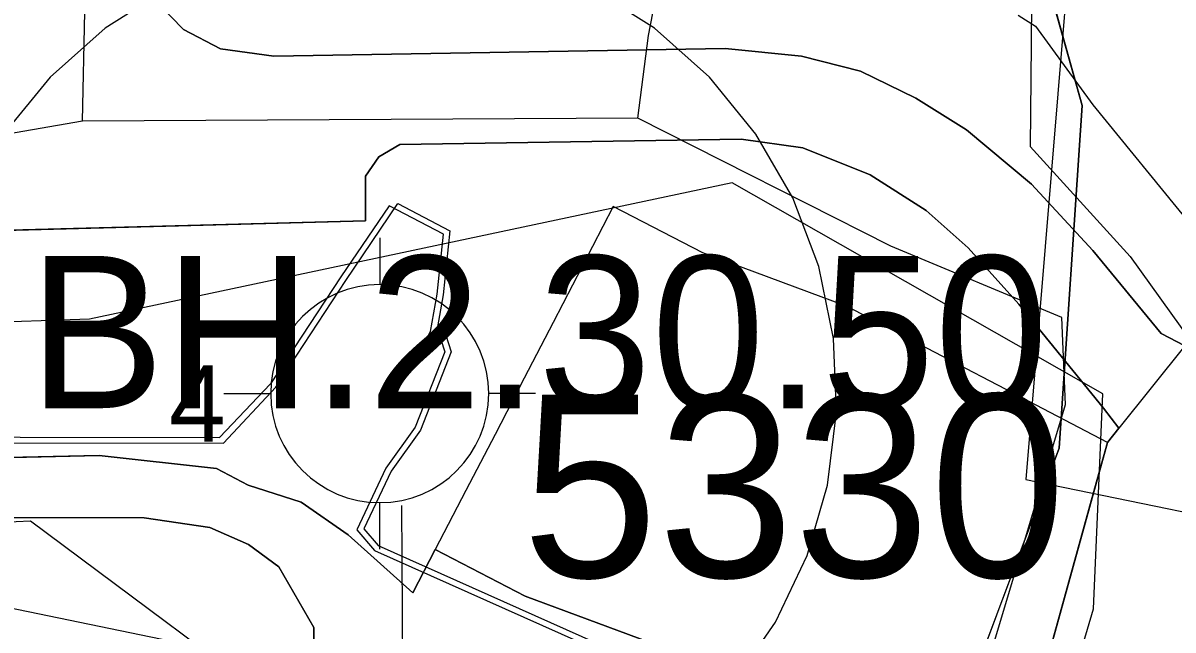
# Model space of a CAD drawing. Extents: x -690419 to -685080, y -987825 to -981190.
# Drawn here: x -687093.5 to -687018, y -985123.4 to -985083.6 of the extents above; entities that cross this region are included whole.
import ezdxf

# ---------------------------------------------------------------- set-up
doc = ezdxf.new("R2010")
doc.units = 0
for name, color, linetype in [('Archeologická naleziště (S)', 7, 'Continuous'), ('BPEJ (S) - hranice', 7, 'Continuous'), ('Docházková izochrona BUS (S)', 7, 'Continuous'), ('Docházková izochrona VLAK (S)', 7, 'Continuous'), ('Elektro VN 35 podzemni (S)', 7, 'Continuous'), ('Elektro VN trafostanice (S)', 7, 'Continuous'), ('Elektro VN trafostanice (S) - popis', 7, 'Continuous'), ('Implicitní', 7, 'Continuous'), ('Intravilan (S)', 7, 'Continuous'), ('Kanalizace stoka bez rozlišení (S)', 7, 'Continuous'), ('OP elektro VN (S)', 7, 'Continuous'), ('Plochy bydlení hromadné BH (S)', 7, 'Continuous'), ('Plochy veřejná prostranství všeobecná PU (S)', 7, 'Continuous'), ('Regulacni bloky_ID', 7, 'Continuous'), ('Regulační bloky STABILIZOVANÉ (S)', 7, 'Continuous'), ('Regulační kódy STABILIZOVANÉ (S)', 7, 'Continuous'), ('Spoje - komunikační vedení bez rozlišení provozovanál (S)', 7, 'Continuous'), ('Teplovod (S)', 7, 'Continuous'), ('Trasy turistické (S)', 7, 'Continuous'), ('Vodovodní řady (S)', 7, 'Continuous')]:
    doc.layers.add(name, color=color, linetype=linetype)

# ---------------------------------------------------------------- blocks, each defined once
blk = doc.blocks.new('_TRAFO S')
at = {"layer": 'Implicitní'}
for p, q in [((0, 0), (0, -3)), ((-10, -10), (-7, -10)), ((10, -10), (7, -10)), ((0, -20), (0, -17))]:
    blk.add_line(p, q, dxfattribs=at)
for start, end in [(0, 180), (180, 0)]:
    blk.add_arc((0, -10), 7, start, end, dxfattribs=at)

msp = doc.modelspace()

# ---------------------------------------------------------------- linework, layer by layer
at = {"layer": 'Archeologická naleziště (S)'}
msp.add_lwpolyline([(-686825.312, -985912.25), (-687367.5, -985815.688), (-687507.688, -985728), (-687590.688, -985506.312), (-687633.938, -985128.25), (-687432.875, -985052.125), (-686833.625, -985175.75), (-686898.312, -985530.562)], close=True, dxfattribs=at)
at = {"layer": 'BPEJ (S) - hranice'}
for points in [[(-687029, -985071), (-687024, -985089), (-687025.5, -985111.5), (-687033, -985131.5), (-687057, -985161), (-687069.12, -985173.89), (-687080.5, -985186), (-687098, -985195.5), (-687134, -985209.5), (-687195, -985227.5), (-687227, -985239), (-687281.5, -985264), (-687296.5, -985283.5), (-687302, -985303), (-687299.5, -985321), (-687283, -985348), (-687262, -985370.5), (-687260, -985379.5), (-687268.5, -985393), (-687302.5, -985416)], [(-686948.62, -985871.04), (-686972.5, -985811.5), (-686987.5, -985735), (-686997.5, -985630), (-687011.5, -985550.5), (-687019, -985523.5), (-687038, -985492), (-687104.5, -985404), (-687115.5, -985379.5), (-687113, -985361.5), (-687082.5, -985298.5), (-687074.5, -985267), (-687072, -985226.5), (-687066.5, -985190.5), (-687069.12, -985173.89), (-687057, -985161), (-687033, -985131.5), (-687025.5, -985111.5), (-687024, -985089), (-687029, -985071)]]:
    msp.add_lwpolyline(points, dxfattribs=at)
at = {"layer": 'Docházková izochrona BUS (S)'}
msp.add_arc((-687330.82, -985198.99), 400, 36.90641, 302.12987, dxfattribs=at)
at = {"layer": 'Docházková izochrona VLAK (S)'}
msp.add_arc((-686398.38, -985456.116), 800, 77.865472, 344.113367, dxfattribs=at)
at = {"layer": 'Elektro VN 35 podzemni (S)'}
for points in [[(-687067.685, -985105.218), (-687067.17, -985104.616), (-687066.766, -985103.822), (-687066.317, -985101.376), (-687065.908, -985097.45), (-687069.478, -985095.572), (-687072.635, -985100.254), (-687077.251, -985107.271)], [(-687076.917, -985107.491), (-687072.303, -985100.476), (-687068.899, -985095.428), (-687065.482, -985097.222)], [(-687065.482, -985097.222), (-687065.92, -985101.433)], [(-687065.92, -985101.433), (-687066.351, -985103.776)], [(-687066.351, -985103.776), (-687065.756, -985104.079), (-687065.398, -985105.176), (-687067.413, -985110.306), (-687069.337, -985113.002), (-687071.124, -985116.797), (-687070.188, -985117.875), (-687050.654, -985126.609), (-687047.786, -985128.059), (-687040.392, -985131.202), (-687032.646, -985133.551), (-687028.381, -985133.742), (-687026.99, -985134.05), (-687022.15, -985136.61), (-687021.335, -985137.897), (-687020.155, -985146.351), (-687019.354, -985146.859), (-687006.307, -985146.531)], [(-687070.019, -985108.04), (-687070.019, -985108.065), (-687070.114, -985108.065), (-687070.114, -985107.91), (-687066.814, -985104.798), (-687066.487, -985104.156), (-687066.084, -985104.361), (-687065.822, -985105.164), (-687067.767, -985110.114), (-687069.683, -985112.798), (-687071.596, -985116.863), (-687070.432, -985118.205), (-687050.826, -985126.971), (-687047.954, -985128.421), (-687040.528, -985131.578), (-687032.714, -985133.949), (-687028.499, -985134.138), (-687027.23, -985134.52), (-687022.36, -985137.04), (-687021.705, -985138.143), (-687020.525, -985146.589), (-687019.466, -985147.261), (-687006.213, -985146.929)], [(-687069.929, -985108.04), (-687069.929, -985108.054), (-687070.1, -985108.054), (-687070.1, -985107.902), (-687069.986, -985107.902), (-687067.685, -985105.218)], [(-687206.195, -985109.282), (-687160.835, -985107.472), (-687150.976, -985112.266), (-687132.972, -985110.702), (-687080.606, -985110.788), (-687077.251, -985107.271)], [(-687206.15, -985109.653), (-687160.919, -985107.876), (-687151.052, -985112.674), (-687132.954, -985111.102), (-687080.346, -985111.159), (-687076.917, -985107.491)]]:
    msp.add_lwpolyline(points, dxfattribs=at)
at = {"layer": 'Intravilan (S)'}
msp.add_lwpolyline([(-687029.08, -985135.54), (-687023.26, -985114.49), (-687022.33, -985111.13), (-687027.98, -985108.17), (-687033.69, -985105.19), (-687039.41, -985102.19), (-687048.88, -985098.66), (-687054.76, -985095.62), (-687056.8, -985099.56), (-687058.71, -985103.24), (-687060.6, -985106.89), (-687062.52, -985110.6), (-687064.43, -985114.27), (-687066.44, -985118.14), (-687067.91, -985120.99), (-687072.15, -985117.18), (-687075.24, -985115.03), (-687078.73, -985113.93), (-687080.79, -985112.83), (-687088.49, -985111.98), (-687125.62, -985112.78)], dxfattribs=at)
at = {"layer": 'Kanalizace stoka bez rozlišení (S)'}
for points in [[(-687089.59, -985090.03), (-687088.988, -985061.282), (-687089.19, -985038.63), (-687089.467, -985017.048)], [(-687034.62, -985140.45), (-687025.078, -985108.63), (-687025.33, -985102.918), (-687036.538, -985098.238), (-687053.15, -985089.82), (-687089.59, -985090.03), (-687118.144, -985094.965), (-687139.05, -985095.52), (-687155.334, -985097.329), (-687186.281, -985099.093), (-687205.62, -985095.112), (-687206.054, -985071.89)], [(-687052.44, -985084.39), (-687051.05, -985077.15)], [(-687053.15, -985089.82), (-687052.44, -985084.39)], [(-687093.017, -985116.288), (-687102.436, -985116.726)], [(-687074.207, -985130.3), (-687093.017, -985116.288)]]:
    msp.add_lwpolyline(points, dxfattribs=at)
at = {"layer": 'OP elektro VN (S)'}
for points in [[(-687096.07, -985122.91), (-687093.327, -985126.884), (-687089.983, -985130.366), (-687086.123, -985133.266), (-687081.848, -985135.51), (-687077.268, -985137.039), (-687072.503, -985137.813), (-687067.675, -985137.813), (-687062.91, -985137.039), (-687058.33, -985135.51), (-687054.055, -985133.266), (-687050.195, -985130.366), (-687046.851, -985126.884), (-687044.108, -985122.91), (-687042.039, -985118.548), (-687040.695, -985113.911), (-687040.113, -985109.118), (-687040.308, -985104.294), (-687041.273, -985099.564), (-687042.985, -985095.049), (-687045.399, -985090.868), (-687048.453, -985087.129), (-687052.067, -985083.927), (-687056.147, -985081.347)], [(-687084.031, -985081.347), (-687088.111, -985083.927), (-687091.725, -985087.129), (-687094.779, -985090.868)]]:
    msp.add_lwpolyline(points, dxfattribs=at)
at = {"layer": 'Plochy bydlení hromadné BH (S)'}
for points in [[(-686995.97, -985078.92), (-687001.02, -985084.47), (-687017.25, -985104.78), (-687018.81, -985103.96), (-687023.3, -985098.51), (-687027.31, -985094.17), (-687031.59, -985090.59), (-687034.9, -985088.51), (-687038.54, -985086.74), (-687042.42, -985085.76), (-687047.42, -985085.25), (-687077.04, -985085.76), (-687080.53, -985085.27), (-687082.97, -985084), (-687084.66, -985082.27)], [(-687101.35, -985097.37), (-687071.03, -985096.57), (-687071.03, -985093.63), (-687070.15, -985092.37), (-687068.77, -985091.56), (-687046.36, -985091.2), (-687042.32, -985091.77), (-687037.9, -985093.55), (-687034.22, -985095.89), (-687031.48, -985098.35), (-687028.14, -985102.03), (-687022.59, -985108.86), (-687021.58, -985110.19), (-687022.33, -985111.13), (-687023.26, -985114.49), (-687029.08, -985135.54)], [(-687051.06, -985124.74), (-687060.54, -985121.2), (-687066.44, -985118.14), (-687067.91, -985120.99), (-687072.15, -985117.18), (-687075.24, -985115.03), (-687078.73, -985113.93), (-687080.79, -985112.83), (-687088.49, -985111.98), (-687125.62, -985112.78)], [(-687095.8, -985116.04), (-687085.54, -985116.06), (-687081.24, -985116.71), (-687078.69, -985117.82), (-687076.71, -985119.28), (-687074.41, -985123.26), (-687074.34, -985128.7), (-687076.59, -985130.91), (-687075.59, -985169.32), (-687074.88, -985171.24), (-687074.78, -985179.89), (-687101.72, -985180.81)]]:
    msp.add_lwpolyline(points, dxfattribs=at)
at = {"layer": 'Plochy veřejná prostranství všeobecná PU (S)'}
for p, q in [((-687084.66, -985082.27), (-687082.97, -985084)), ((-687082.97, -985084), (-687080.53, -985085.27)), ((-687080.53, -985085.27), (-687077.04, -985085.76)), ((-687077.04, -985085.76), (-687047.42, -985085.25)), ((-687047.42, -985085.25), (-687042.42, -985085.76)), ((-687042.42, -985085.76), (-687038.54, -985086.74)), ((-687038.54, -985086.74), (-687034.9, -985088.51)), ((-687034.9, -985088.51), (-687031.59, -985090.59)), ((-687031.59, -985090.59), (-687027.31, -985094.17)), ((-687068.77, -985091.56), (-687070.15, -985092.37)), ((-687046.36, -985091.2), (-687068.77, -985091.56)), ((-687042.32, -985091.77), (-687046.36, -985091.2)), ((-687037.9, -985093.55), (-687042.32, -985091.77)), ((-687070.15, -985092.37), (-687071.03, -985093.63)), ((-687071.03, -985093.63), (-687071.03, -985096.57)), ((-687034.22, -985095.89), (-687037.9, -985093.55)), ((-687027.31, -985094.17), (-687023.3, -985098.51)), ((-687031.48, -985098.35), (-687034.22, -985095.89)), ((-687071.03, -985096.57), (-687101.35, -985097.37)), ((-687028.14, -985102.03), (-687031.48, -985098.35)), ((-687023.3, -985098.51), (-687018.81, -985103.96)), ((-687022.59, -985108.86), (-687028.14, -985102.03)), ((-687018.81, -985103.96), (-687017.25, -985104.78)), ((-687021.58, -985110.19), (-687022.59, -985108.86)), ((-687022.33, -985111.13), (-687021.58, -985110.19)), ((-687023.26, -985114.49), (-687022.33, -985111.13)), ((-687125.62, -985112.78), (-687088.49, -985111.98)), ((-687088.49, -985111.98), (-687080.79, -985112.83)), ((-687080.79, -985112.83), (-687078.73, -985113.93)), ((-687078.73, -985113.93), (-687075.24, -985115.03)), ((-687075.24, -985115.03), (-687072.15, -985117.18)), ((-687029.08, -985135.54), (-687023.26, -985114.49)), ((-687085.54, -985116.06), (-687095.8, -985116.04)), ((-687081.24, -985116.71), (-687085.54, -985116.06)), ((-687078.69, -985117.82), (-687081.24, -985116.71)), ((-687072.15, -985117.18), (-687067.91, -985120.99)), ((-687076.71, -985119.28), (-687078.69, -985117.82)), ((-687067.91, -985120.99), (-687066.44, -985118.14)), ((-687066.44, -985118.14), (-687060.54, -985121.2)), ((-687074.41, -985123.26), (-687076.71, -985119.28)), ((-687060.54, -985121.2), (-687051.06, -985124.74)), ((-687074.34, -985128.7), (-687074.41, -985123.26))]:
    msp.add_line(p, q, dxfattribs=at)
at = {"layer": 'Regulační bloky STABILIZOVANÉ (S)'}
for p, q in [((-687084.66, -985082.27), (-687082.97, -985084)), ((-687082.97, -985084), (-687080.53, -985085.27)), ((-687080.53, -985085.27), (-687077.04, -985085.76)), ((-687077.04, -985085.76), (-687047.42, -985085.25)), ((-687047.42, -985085.25), (-687042.42, -985085.76)), ((-687042.42, -985085.76), (-687038.54, -985086.74)), ((-687038.54, -985086.74), (-687034.9, -985088.51)), ((-687034.9, -985088.51), (-687031.59, -985090.59)), ((-687031.59, -985090.59), (-687027.31, -985094.17)), ((-687068.77, -985091.56), (-687070.15, -985092.37)), ((-687046.36, -985091.2), (-687068.77, -985091.56)), ((-687042.32, -985091.77), (-687046.36, -985091.2)), ((-687037.9, -985093.55), (-687042.32, -985091.77)), ((-687070.15, -985092.37), (-687071.03, -985093.63)), ((-687071.03, -985093.63), (-687071.03, -985096.57)), ((-687034.22, -985095.89), (-687037.9, -985093.55)), ((-687027.31, -985094.17), (-687023.3, -985098.51)), ((-687031.48, -985098.35), (-687034.22, -985095.89)), ((-687071.03, -985096.57), (-687101.35, -985097.37)), ((-687028.14, -985102.03), (-687031.48, -985098.35)), ((-687023.3, -985098.51), (-687018.81, -985103.96)), ((-687022.59, -985108.86), (-687028.14, -985102.03)), ((-687018.81, -985103.96), (-687017.25, -985104.78)), ((-687021.58, -985110.19), (-687022.59, -985108.86)), ((-687022.33, -985111.13), (-687021.58, -985110.19)), ((-687023.26, -985114.49), (-687022.33, -985111.13)), ((-687125.62, -985112.78), (-687088.49, -985111.98)), ((-687088.49, -985111.98), (-687080.79, -985112.83)), ((-687080.79, -985112.83), (-687078.73, -985113.93)), ((-687078.73, -985113.93), (-687075.24, -985115.03)), ((-687075.24, -985115.03), (-687072.15, -985117.18)), ((-687029.08, -985135.54), (-687023.26, -985114.49)), ((-687085.54, -985116.06), (-687095.8, -985116.04)), ((-687081.24, -985116.71), (-687085.54, -985116.06)), ((-687078.69, -985117.82), (-687081.24, -985116.71)), ((-687072.15, -985117.18), (-687067.91, -985120.99)), ((-687076.71, -985119.28), (-687078.69, -985117.82)), ((-687067.91, -985120.99), (-687066.44, -985118.14)), ((-687066.44, -985118.14), (-687060.54, -985121.2)), ((-687074.41, -985123.26), (-687076.71, -985119.28)), ((-687060.54, -985121.2), (-687051.06, -985124.74)), ((-687074.34, -985128.7), (-687074.41, -985123.26))]:
    msp.add_line(p, q, dxfattribs=at)
for points in [[(-686995.97, -985078.92), (-687001.02, -985084.47), (-687017.25, -985104.78), (-687018.81, -985103.96), (-687023.3, -985098.51), (-687027.31, -985094.17), (-687031.59, -985090.59), (-687034.9, -985088.51), (-687038.54, -985086.74), (-687042.42, -985085.76), (-687047.42, -985085.25), (-687077.04, -985085.76), (-687080.53, -985085.27), (-687082.97, -985084), (-687084.66, -985082.27)], [(-687101.35, -985097.37), (-687071.03, -985096.57), (-687071.03, -985093.63), (-687070.15, -985092.37), (-687068.77, -985091.56), (-687046.36, -985091.2), (-687042.32, -985091.77), (-687037.9, -985093.55), (-687034.22, -985095.89), (-687031.48, -985098.35), (-687028.14, -985102.03), (-687022.59, -985108.86), (-687021.58, -985110.19), (-687022.33, -985111.13), (-687023.26, -985114.49), (-687029.08, -985135.54)], [(-687051.06, -985124.74), (-687060.54, -985121.2), (-687066.44, -985118.14), (-687067.91, -985120.99), (-687072.15, -985117.18), (-687075.24, -985115.03), (-687078.73, -985113.93), (-687080.79, -985112.83), (-687088.49, -985111.98), (-687125.62, -985112.78)], [(-687095.8, -985116.04), (-687085.54, -985116.06), (-687081.24, -985116.71), (-687078.69, -985117.82), (-687076.71, -985119.28), (-687074.41, -985123.26), (-687074.34, -985128.7), (-687076.59, -985130.91), (-687075.59, -985169.32), (-687074.88, -985171.24), (-687074.78, -985179.89), (-687101.72, -985180.81)]]:
    msp.add_lwpolyline(points, dxfattribs=at)
at = {"layer": 'Spoje - komunikační vedení bez rozlišení provozovanál (S)'}
for points in [[(-687027.25, -985073.42), (-687027.33, -985084.98), (-687027.4, -985091.69), (-687020.83, -985098.92), (-687016.84, -985104.49), (-687014.7, -985104.87), (-687011.61, -985103.77), (-687008.6, -985108.22), (-687006.94, -985110.06)], [(-687028.18, -985083.06), (-687027.06, -985083.79)], [(-687027.06, -985083.79), (-687023.3, -985088.96), (-687016.98, -985096.69)]]:
    msp.add_lwpolyline(points, dxfattribs=at)
at = {"layer": 'Teplovod (S)'}
msp.add_lwpolyline([(-687024.318, -985072.922), (-687027.694, -985113.541), (-687008.286, -985117.53), (-687008.247, -985118.949), (-687007.979, -985125.7), (-687007.212, -985137.015), (-687009.206, -985141.081), (-687008.823, -985149.749), (-687008.554, -985155.809)], dxfattribs=at)
at = {"layer": 'Trasy turistické (S)'}
msp.add_lwpolyline([(-686995.97, -985078.92), (-687001.02, -985084.47), (-687017.25, -985104.78), (-687021.58, -985110.19), (-687022.33, -985111.13), (-687029.08, -985135.54), (-687030.62, -985140.33), (-687034.67, -985155.39), (-687039.6, -985179.77)], dxfattribs=at)
at = {"layer": 'Vodovodní řady (S)'}
for points in [[(-687033.718, -985157.535), (-687023.257, -985122.047), (-687022.628, -985107.917), (-687046.97, -985094.07), (-687089.135, -985103.028), (-687104.423, -985103.554)], [(-687068.661, -985115.259), (-687068.353, -985164.281), (-687067.989, -985180.947)]]:
    msp.add_lwpolyline(points, dxfattribs=at)

# ---------------------------------------------------------------- block references
at = {"layer": 'Elektro VN trafostanice (S)', "xscale": 1.021991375, "yscale": 1.021991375}
msp.add_blockref('_TRAFO S', (-687070.089, -985097.69), dxfattribs=at)

# ---------------------------------------------------------------- texts
at = {"layer": 'Elektro VN trafostanice (S) - popis'}
msp.add_text('5330', height=12, dxfattribs=at).set_placement((-687060.758, -985119.97))
at = {"layer": 'Regulacni bloky_ID'}
msp.add_text('4', height=5, dxfattribs=at).set_placement((-687083.918, -985111.055))
at = {"layer": 'Regulační kódy STABILIZOVANÉ (S)'}
msp.add_text('BH.2.30.50', height=10, dxfattribs=at).set_placement((-687093.136, -985108.868))

doc.saveas('drawing.dxf')
